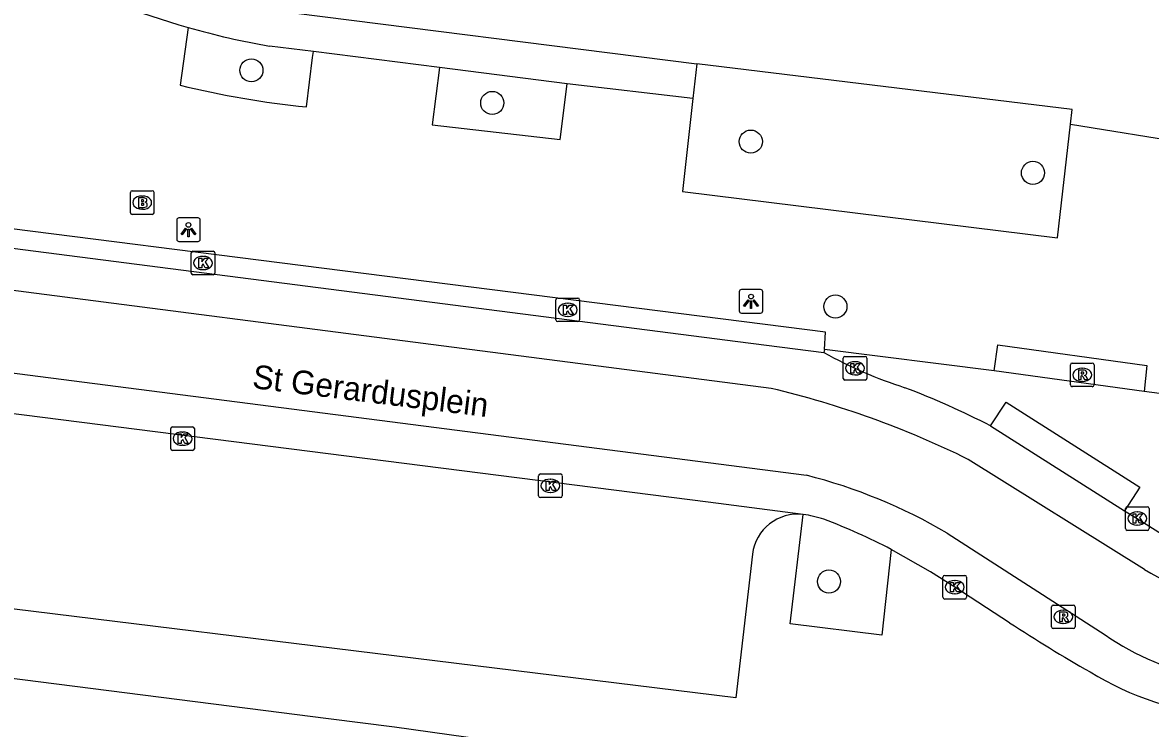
# Model space of a CAD drawing. Extents: x 161696 to 162377, y 380761 to 381673.
# Drawn here: x 162070.6 to 162118.34, y 381231.39 to 381261.26 of the extents above; entities that cross this region are included whole.
import ezdxf

# ---------------------------------------------------------------- set-up
doc = ezdxf.new("R2010")
doc.units = 0
for name, color, linetype in [('IMGEO_Boom', 7, 'Continuous'), ('IMGEO_Brandkraan', 7, 'Continuous'), ('IMGEO_Kolk', 7, 'Continuous'), ('IMGEO_Lichtpunt', 7, 'Continuous'), ('IMGEO_Openbare_ruimte_label', 7, 'Continuous'), ('IMGEO_Parkeervlak_open', 7, 'Continuous'), ('IMGEO_Rijbaan_lokaal_gesloten', 7, 'Continuous'), ('IMGEO_Rijbaan_lokaal_open', 7, 'Continuous'), ('IMGEO_Rioolput', 7, 'Continuous'), ('IMGEO_Voetpad_open', 7, 'Continuous')]:
    doc.layers.add(name, color=color, linetype=linetype)

msp = doc.modelspace()

# ---------------------------------------------------------------- linework, layer by layer
at = {"layer": 'IMGEO_Boom'}
for centre in [(162080.284, 381259.238), (162090.479, 381257.859), (162101.424, 381256.221), (162113.369, 381254.9), (162105.005, 381249.244), (162104.734, 381237.608)]:
    msp.add_circle(centre, 0.489, dxfattribs=at)
at = {"layer": 'IMGEO_Brandkraan'}
for p, q in [((162075.16, 381253.214), (162075.16, 381254.066)), ((162075.235, 381254.14), (162076.087, 381254.14)), ((162076.161, 381254.066), (162076.161, 381253.214)), ((162075.648, 381253.92), (162075.673, 381253.92)), ((162076.087, 381253.14), (162075.235, 381253.14)), ((162075.671, 381253.36), (162075.646, 381253.36))]:
    msp.add_line(p, q, dxfattribs=at)
for points in [[(162075.16, 381253.214), (162075.16, 381254.066)], [(162075.235, 381254.14), (162076.087, 381254.14)], [(162076.161, 381254.066), (162076.161, 381253.214)], [(162075.508, 381253.84), (162075.508, 381253.44), (162075.721, 381253.44)], [(162075.739, 381253.84), (162075.508, 381253.84)], [(162075.687, 381253.759), (162075.633, 381253.759), (162075.633, 381253.683)], [(162075.633, 381253.683), (162075.686, 381253.683)], [(162075.695, 381253.607), (162075.633, 381253.607), (162075.633, 381253.526)], [(162075.633, 381253.526), (162075.695, 381253.526)], [(162076.087, 381253.14), (162075.235, 381253.14)]]:
    msp.add_lwpolyline(points, dxfattribs=at)
for centre, radius, start, end in [((162075.237, 381254.064), 0.0765, 91.552, 178.448), ((162075.237, 381254.064), 0.0765, 91.552, 178.448), ((162076.085, 381254.064), 0.0765, 1.552, 88.448), ((162076.085, 381254.064), 0.0765, 1.552, 88.448), ((162075.688, 381253.721), 0.0379, 267.8285, 90.9355), ((162075.696, 381253.566), 0.0404, 269.8759, 90.5077), ((162075.727, 381253.691), 0.251, 268.6676, 293.5347), ((162075.743, 381253.695), 0.145, 59.4692, 91.5367), ((162075.768, 381253.742), 0.0922, 285.5137, 58.1501), ((162075.773, 381253.55), 0.105, 301.3115, 78.989), ((162075.237, 381253.216), 0.0765, 181.552, 268.448), ((162075.237, 381253.216), 0.0765, 181.552, 268.448), ((162076.085, 381253.216), 0.0765, 271.552, 358.448), ((162076.085, 381253.216), 0.0765, 271.552, 358.448)]:
    msp.add_arc(centre, radius, start, end, dxfattribs=at)
for centre, major_axis, ratio, start_param, end_param in [((162075.647, 381253.64), (-0.387, 0.002), 0.722429, 4.712389, 7.853982), ((162075.672, 381253.64), (-0.39, 0.002), 0.717154, 1.570796, 4.712389)]:
    msp.add_ellipse(centre, major_axis=major_axis, ratio=ratio, start_param=start_param, end_param=end_param, dxfattribs=at)
at = {"layer": 'IMGEO_Kolk'}
for p, q in [((162077.811, 381251.586), (162078.663, 381251.586)), ((162077.736, 381250.66), (162077.736, 381251.512)), ((162078.224, 381251.366), (162078.249, 381251.366)), ((162078.737, 381251.512), (162078.737, 381250.66)), ((162078.663, 381250.586), (162077.811, 381250.586)), ((162078.247, 381250.806), (162078.222, 381250.806)), ((162093.176, 381248.678), (162093.176, 381249.53)), ((162093.251, 381249.604), (162094.103, 381249.604)), ((162093.664, 381249.384), (162093.689, 381249.384)), ((162094.177, 381249.53), (162094.177, 381248.678)), ((162093.687, 381248.824), (162093.662, 381248.824)), ((162094.103, 381248.604), (162093.251, 381248.604)), ((162105.336, 381246.205), (162105.336, 381247.057)), ((162105.411, 381247.131), (162106.263, 381247.131)), ((162105.824, 381246.911), (162105.849, 381246.911)), ((162106.337, 381247.057), (162106.337, 381246.205)), ((162105.847, 381246.351), (162105.822, 381246.351)), ((162106.263, 381246.131), (162105.411, 381246.131)), ((162076.868, 381243.226), (162076.868, 381244.078)), ((162076.943, 381244.152), (162077.795, 381244.152)), ((162077.356, 381243.932), (162077.381, 381243.932)), ((162077.869, 381244.078), (162077.869, 381243.226)), ((162077.795, 381243.152), (162076.943, 381243.152)), ((162077.379, 381243.372), (162077.354, 381243.372)), ((162092.441, 381241.235), (162092.441, 381242.087)), ((162092.516, 381242.161), (162093.368, 381242.161)), ((162093.442, 381242.087), (162093.442, 381241.235)), ((162092.929, 381241.941), (162092.954, 381241.941)), ((162093.368, 381241.161), (162092.516, 381241.161)), ((162092.952, 381241.381), (162092.927, 381241.381)), ((162117.285, 381239.847), (162117.285, 381240.699)), ((162117.36, 381240.773), (162118.212, 381240.773)), ((162118.286, 381240.699), (162118.286, 381239.847)), ((162117.773, 381240.553), (162117.798, 381240.553)), ((162118.212, 381239.773), (162117.36, 381239.773)), ((162117.796, 381239.993), (162117.771, 381239.993)), ((162109.558, 381236.94), (162109.558, 381237.792)), ((162109.633, 381237.866), (162110.485, 381237.866)), ((162110.559, 381237.792), (162110.559, 381236.94)), ((162110.046, 381237.646), (162110.071, 381237.646)), ((162110.485, 381236.866), (162109.633, 381236.866)), ((162110.069, 381237.086), (162110.044, 381237.086))]:
    msp.add_line(p, q, dxfattribs=at)
for points in [[(162077.811, 381251.586), (162078.663, 381251.586)], [(162077.736, 381250.66), (162077.736, 381251.512)], [(162078.057, 381251.286), (162078.18, 381251.286), (162078.18, 381251.135), (162078.31, 381251.286), (162078.474, 381251.286), (162078.328, 381251.135), (162078.481, 381250.886), (162078.329, 381250.886), (162078.244, 381251.05), (162078.18, 381250.983), (162078.18, 381250.886), (162078.057, 381250.886), (162078.057, 381251.286)], [(162078.737, 381251.512), (162078.737, 381250.66)], [(162078.663, 381250.586), (162077.811, 381250.586)], [(162093.176, 381248.678), (162093.176, 381249.53)], [(162093.251, 381249.604), (162094.103, 381249.604)], [(162093.497, 381249.304), (162093.62, 381249.304), (162093.62, 381249.153), (162093.75, 381249.304), (162093.914, 381249.304), (162093.768, 381249.153), (162093.921, 381248.904), (162093.769, 381248.904), (162093.684, 381249.068), (162093.62, 381249.001), (162093.62, 381248.904), (162093.497, 381248.904), (162093.497, 381249.304)], [(162094.177, 381249.53), (162094.177, 381248.678)], [(162094.103, 381248.604), (162093.251, 381248.604)], [(162105.336, 381246.205), (162105.336, 381247.057)], [(162105.411, 381247.131), (162106.263, 381247.131)], [(162105.657, 381246.831), (162105.78, 381246.831), (162105.78, 381246.68), (162105.91, 381246.831), (162106.074, 381246.831), (162105.928, 381246.68), (162106.081, 381246.431), (162105.929, 381246.431), (162105.844, 381246.595), (162105.78, 381246.528), (162105.78, 381246.431), (162105.657, 381246.431), (162105.657, 381246.831)], [(162106.337, 381247.057), (162106.337, 381246.205)], [(162106.263, 381246.131), (162105.411, 381246.131)], [(162076.868, 381243.226), (162076.868, 381244.078)], [(162076.943, 381244.152), (162077.795, 381244.152)], [(162077.869, 381244.078), (162077.869, 381243.226)], [(162077.189, 381243.852), (162077.312, 381243.852), (162077.312, 381243.701), (162077.442, 381243.852), (162077.606, 381243.852), (162077.46, 381243.701), (162077.613, 381243.452), (162077.461, 381243.452), (162077.376, 381243.616), (162077.312, 381243.549), (162077.312, 381243.452), (162077.189, 381243.452), (162077.189, 381243.852)], [(162077.795, 381243.152), (162076.943, 381243.152)], [(162092.441, 381241.235), (162092.441, 381242.087)], [(162092.516, 381242.161), (162093.368, 381242.161)], [(162093.442, 381242.087), (162093.442, 381241.235)], [(162092.762, 381241.861), (162092.885, 381241.861), (162092.885, 381241.71), (162093.015, 381241.861), (162093.179, 381241.861), (162093.033, 381241.71), (162093.186, 381241.461), (162093.034, 381241.461), (162092.949, 381241.625), (162092.885, 381241.558), (162092.885, 381241.461), (162092.762, 381241.461), (162092.762, 381241.861)], [(162093.368, 381241.161), (162092.516, 381241.161)], [(162117.285, 381239.847), (162117.285, 381240.699)], [(162117.36, 381240.773), (162118.212, 381240.773)], [(162118.286, 381240.699), (162118.286, 381239.847)], [(162117.606, 381240.473), (162117.729, 381240.473), (162117.729, 381240.322), (162117.859, 381240.473), (162118.023, 381240.473), (162117.877, 381240.322), (162118.03, 381240.073), (162117.878, 381240.073), (162117.793, 381240.237), (162117.729, 381240.17), (162117.729, 381240.073), (162117.606, 381240.073), (162117.606, 381240.473)], [(162118.212, 381239.773), (162117.36, 381239.773)], [(162109.558, 381236.94), (162109.558, 381237.792)], [(162109.633, 381237.866), (162110.485, 381237.866)], [(162110.559, 381237.792), (162110.559, 381236.94)], [(162109.879, 381237.566), (162110.002, 381237.566), (162110.002, 381237.415), (162110.132, 381237.566), (162110.296, 381237.566), (162110.15, 381237.415), (162110.303, 381237.166), (162110.151, 381237.166), (162110.066, 381237.33), (162110.002, 381237.263), (162110.002, 381237.166), (162109.879, 381237.166), (162109.879, 381237.566)], [(162110.485, 381236.866), (162109.633, 381236.866)]]:
    msp.add_lwpolyline(points, dxfattribs=at)
for centre, start, end in [((162077.813, 381251.51), 91.552, 178.448), ((162077.813, 381251.51), 91.552, 178.448), ((162078.661, 381251.51), 1.552, 88.448), ((162078.661, 381251.51), 1.552, 88.448), ((162077.813, 381250.662), 181.552, 268.448), ((162077.813, 381250.662), 181.552, 268.448), ((162078.661, 381250.662), 271.552, 358.448), ((162078.661, 381250.662), 271.552, 358.448), ((162093.253, 381249.528), 91.552, 178.448), ((162093.253, 381249.528), 91.552, 178.448), ((162094.101, 381249.528), 1.552, 88.448), ((162094.101, 381249.528), 1.552, 88.448), ((162093.253, 381248.68), 181.552, 268.448), ((162093.253, 381248.68), 181.552, 268.448), ((162094.101, 381248.68), 271.552, 358.448), ((162094.101, 381248.68), 271.552, 358.448), ((162105.413, 381247.055), 91.552, 178.448), ((162105.413, 381247.055), 91.552, 178.448), ((162106.261, 381247.055), 1.552, 88.448), ((162106.261, 381247.055), 1.552, 88.448), ((162105.413, 381246.207), 181.552, 268.448), ((162105.413, 381246.207), 181.552, 268.448), ((162106.261, 381246.207), 271.552, 358.448), ((162106.261, 381246.207), 271.552, 358.448), ((162076.945, 381244.076), 91.552, 178.448), ((162076.945, 381244.076), 91.552, 178.448), ((162077.793, 381244.076), 1.552, 88.448), ((162077.793, 381244.076), 1.552, 88.448), ((162076.945, 381243.228), 181.552, 268.448), ((162076.945, 381243.228), 181.552, 268.448), ((162077.793, 381243.228), 271.552, 358.448), ((162077.793, 381243.228), 271.552, 358.448), ((162092.518, 381242.085), 91.552, 178.448), ((162092.518, 381242.085), 91.552, 178.448), ((162093.366, 381242.085), 1.552, 88.448), ((162093.366, 381242.085), 1.552, 88.448), ((162092.518, 381241.237), 181.552, 268.448), ((162092.518, 381241.237), 181.552, 268.448), ((162093.366, 381241.237), 271.552, 358.448), ((162093.366, 381241.237), 271.552, 358.448), ((162117.362, 381240.697), 91.552, 178.448), ((162117.362, 381240.697), 91.552, 178.448), ((162118.21, 381240.697), 1.552, 88.448), ((162118.21, 381240.697), 1.552, 88.448), ((162117.362, 381239.849), 181.552, 268.448), ((162117.362, 381239.849), 181.552, 268.448), ((162118.21, 381239.849), 271.552, 358.448), ((162118.21, 381239.849), 271.552, 358.448), ((162109.635, 381237.79), 91.552, 178.448), ((162109.635, 381237.79), 91.552, 178.448), ((162110.483, 381237.79), 1.552, 88.448), ((162110.483, 381237.79), 1.552, 88.448), ((162109.635, 381236.942), 181.552, 268.448), ((162109.635, 381236.942), 181.552, 268.448), ((162110.483, 381236.942), 271.552, 358.448), ((162110.483, 381236.942), 271.552, 358.448)]:
    msp.add_arc(centre, 0.0765, start, end, dxfattribs=at)
for centre, major_axis, ratio, start_param, end_param in [((162078.223, 381251.086), (-0.387, 0.002), 0.722429, 4.712389, 7.853982), ((162078.248, 381251.086), (-0.39, 0.002), 0.717154, 1.570796, 4.712389), ((162093.663, 381249.104), (-0.387, 0.002), 0.722429, 4.712389, 7.853982), ((162093.688, 381249.104), (-0.39, 0.002), 0.717154, 1.570796, 4.712389), ((162105.823, 381246.631), (-0.387, 0.002), 0.722429, 4.712389, 7.853982), ((162105.848, 381246.631), (-0.39, 0.002), 0.717154, 1.570796, 4.712389), ((162077.355, 381243.652), (-0.387, 0.002), 0.722429, 4.712389, 7.853982), ((162077.38, 381243.652), (-0.39, 0.002), 0.717154, 1.570796, 4.712389), ((162092.928, 381241.661), (-0.387, 0.002), 0.722429, 4.712389, 7.853982), ((162092.953, 381241.661), (-0.39, 0.002), 0.717154, 1.570796, 4.712389), ((162117.772, 381240.273), (-0.387, 0.002), 0.722429, 4.712389, 7.853982), ((162117.797, 381240.273), (-0.39, 0.002), 0.717154, 1.570796, 4.712389), ((162110.045, 381237.366), (-0.387, 0.002), 0.722429, 4.712389, 7.853982), ((162110.07, 381237.366), (-0.39, 0.002), 0.717154, 1.570796, 4.712389)]:
    msp.add_ellipse(centre, major_axis=major_axis, ratio=ratio, start_param=start_param, end_param=end_param, dxfattribs=at)
at = {"layer": 'IMGEO_Lichtpunt'}
for p, q in [((162078.024, 381252.996), (162077.216, 381252.996)), ((162078.024, 381252.996), (162077.216, 381252.996)), ((162077.122, 381252.901), (162077.122, 381252.094)), ((162077.122, 381252.901), (162077.122, 381252.094)), ((162078.118, 381252.094), (162078.118, 381252.901)), ((162078.118, 381252.094), (162078.118, 381252.901)), ((162077.216, 381252), (162078.024, 381252)), ((162077.216, 381252), (162078.024, 381252)), ((162100.935, 381249.869), (162100.935, 381249.062)), ((162100.935, 381249.869), (162100.935, 381249.062)), ((162101.837, 381249.964), (162101.029, 381249.964)), ((162101.837, 381249.964), (162101.029, 381249.964)), ((162101.931, 381249.062), (162101.931, 381249.869)), ((162101.931, 381249.062), (162101.931, 381249.869)), ((162101.029, 381248.968), (162101.837, 381248.968)), ((162101.029, 381248.968), (162101.837, 381248.968))]:
    msp.add_line(p, q, dxfattribs=at)
for points in [[(162077.496, 381252.565), (162077.535, 381252.537), (162077.347, 381252.275), (162077.309, 381252.302), (162077.496, 381252.565)], [(162077.598, 381252.517), (162077.645, 381252.517), (162077.645, 381252.195), (162077.598, 381252.195), (162077.598, 381252.517)], [(162077.708, 381252.537), (162077.746, 381252.564), (162077.933, 381252.302), (162077.894, 381252.274), (162077.708, 381252.537)], [(162101.309, 381249.533), (162101.348, 381249.505), (162101.16, 381249.243), (162101.122, 381249.27), (162101.309, 381249.533)], [(162101.411, 381249.485), (162101.458, 381249.485), (162101.458, 381249.163), (162101.411, 381249.163), (162101.411, 381249.485)], [(162101.521, 381249.505), (162101.559, 381249.532), (162101.746, 381249.27), (162101.707, 381249.242), (162101.521, 381249.505)]]:
    msp.add_lwpolyline(points, dxfattribs=at)
for centre in [(162077.621, 381252.699), (162101.434, 381249.667)]:
    msp.add_circle(centre, 0.0994, dxfattribs=at)
for centre, start, end in [((162077.216, 381252.901), 90, 180), ((162077.216, 381252.901), 90, 180), ((162078.024, 381252.901), 0, 90), ((162078.024, 381252.901), 0, 90), ((162077.216, 381252.094), 180, 270), ((162077.216, 381252.094), 180, 270), ((162078.024, 381252.094), 270, 0), ((162078.024, 381252.094), 270, 360), ((162101.029, 381249.869), 90, 180), ((162101.029, 381249.869), 90, 180), ((162101.837, 381249.869), 0, 90), ((162101.837, 381249.869), 0, 90), ((162101.029, 381249.062), 180, 270), ((162101.029, 381249.062), 180, 270), ((162101.837, 381249.062), 270, 0), ((162101.837, 381249.062), 270, 360)]:
    msp.add_arc(centre, 0.0946, start, end, dxfattribs=at)
at = {"layer": 'IMGEO_Parkeervlak_open'}
for points in [[(162080.833, 381261.819), (162099.137, 381259.51)], [(162077.609, 381261.049), (162077.264, 381258.608)], [(162082.907, 381260.031), (162081.051, 381260.267)], [(162082.616, 381257.691), (162082.875, 381259.779), (162082.907, 381260.031)], [(162088.248, 381259.351), (162082.907, 381260.031)], [(162088.248, 381259.351), (162087.93, 381256.937), (162093.348, 381256.31), (162093.657, 381258.662)], [(162093.657, 381258.662), (162088.248, 381259.351)], [(162099.137, 381259.51), (162098.972, 381258.046)], [(162114.963, 381256.964), (162115.034, 381257.577), (162099.137, 381259.51)], [(162098.972, 381258.046), (162093.657, 381258.662)], [(162098.972, 381258.046), (162098.526, 381254.105), (162114.403, 381252.146), (162114.963, 381256.964)], [(162114.963, 381256.964), (162120.029, 381256.142), (162120.292, 381256.106)]]:
    msp.add_lwpolyline(points, dxfattribs=at)
for centre, radius, start, end in [((162086.571, 381292.584), 32.784, 242.5547, 254.1352), ((162086.655, 381292.897), 33.108, 254.1444, 260.2557), ((162086.504, 381296.458), 38.961, 256.2816, 264.2733)]:
    msp.add_arc(centre, radius, start, end, dxfattribs=at)
at = {"layer": 'IMGEO_Rijbaan_lokaal_gesloten'}
for points in [[(162056.228, 381253.504), (162100.875, 381247.761), (162104.516, 381247.297)], [(162102.286, 381245.779), (162056.004, 381251.751)], [(162055.565, 381248.316), (162103.779, 381242.104)], [(162103.636, 381240.446), (162099.626, 381240.959), (162055.346, 381246.599)], [(162111.574, 381244.191), (162117.248, 381240.603)], [(162118.092, 381238.119), (162110.625, 381242.776)], [(162117.248, 381240.603), (162117.786, 381240.273), (162118.803, 381239.632)], [(162109.736, 381239.655), (162116.422, 381235.351)], [(162112.377, 381235.864), (162110.059, 381237.366), (162109.029, 381238.023), (162107.369, 381238.966)]]:
    msp.add_lwpolyline(points, dxfattribs=at)
for centre, radius, start, end in [((162114, 381264.466), 19.615, 241.0832, 252.0332), ((162095.647, 381213.364), 34.698, 62.6757, 69.2322), ((162093.213, 381207.506), 39.334, 63.7262, 76.6643), ((162098.157, 381219.96), 22.846, 59.5484, 75.7552), ((162102.879, 381235.19), 5.311, 72.0245, 81.806), ((162095.374, 381215.968), 25.938, 62.4538, 69.3567), ((162124.121, 381247.89), 11.481, 238.3215, 263.4214), ((162148.864, 381291.831), 66.81, 236.89779, 240.32996), ((162122.586, 381244.182), 10.769, 235.0851, 260.0985), ((162122.799, 381245.271), 13.458, 238.629, 264.2215)]:
    msp.add_arc(centre, radius, start, end, dxfattribs=at)
at = {"layer": 'IMGEO_Rijbaan_lokaal_open'}
for points in [[(162104.539, 381247.431), (162104.581, 381248.164), (162047.01, 381255.469), (162045.042, 381255.719), (162036.57, 381256.794), (162036.552, 381256.797), (162034.552, 381257.12)], [(162104.539, 381247.431), (162104.516, 381247.297)]]:
    msp.add_lwpolyline(points, dxfattribs=at)
at = {"layer": 'IMGEO_Rioolput'}
for p, q in [((162114.954, 381245.927), (162114.954, 381246.779)), ((162115.029, 381246.853), (162115.881, 381246.853)), ((162115.955, 381246.779), (162115.955, 381245.927)), ((162115.442, 381246.633), (162115.467, 381246.633)), ((162115.881, 381245.853), (162115.029, 381245.853)), ((162115.465, 381246.073), (162115.44, 381246.073)), ((162114.153, 381235.688), (162114.153, 381236.54)), ((162114.228, 381236.614), (162115.08, 381236.614)), ((162114.641, 381236.394), (162114.666, 381236.394)), ((162115.154, 381236.54), (162115.154, 381235.688)), ((162114.664, 381235.834), (162114.639, 381235.834)), ((162115.08, 381235.614), (162114.228, 381235.614))]:
    msp.add_line(p, q, dxfattribs=at)
for points in [[(162114.954, 381245.927), (162114.954, 381246.779)], [(162115.029, 381246.853), (162115.881, 381246.853)], [(162115.955, 381246.779), (162115.955, 381245.927)], [(162115.543, 381246.551), (162115.291, 381246.553), (162115.291, 381246.153)], [(162115.291, 381246.153), (162115.415, 381246.153), (162115.415, 381246.315), (162115.426, 381246.315)], [(162115.469, 381246.472), (162115.415, 381246.472), (162115.415, 381246.391)], [(162115.415, 381246.391), (162115.467, 381246.391)], [(162115.473, 381246.286), (162115.544, 381246.153), (162115.684, 381246.153), (162115.619, 381246.279)], [(162115.881, 381245.853), (162115.029, 381245.853)], [(162114.153, 381235.688), (162114.153, 381236.54)], [(162114.228, 381236.614), (162115.08, 381236.614)], [(162114.742, 381236.312), (162114.49, 381236.314), (162114.49, 381235.914)], [(162115.154, 381236.54), (162115.154, 381235.688)], [(162114.49, 381235.914), (162114.614, 381235.914), (162114.614, 381236.076), (162114.625, 381236.076)], [(162114.668, 381236.233), (162114.614, 381236.233), (162114.614, 381236.152)], [(162114.614, 381236.152), (162114.666, 381236.152)], [(162114.672, 381236.047), (162114.743, 381235.914), (162114.883, 381235.914), (162114.818, 381236.04)], [(162115.08, 381235.614), (162114.228, 381235.614)]]:
    msp.add_lwpolyline(points, dxfattribs=at)
for centre, radius, start, end in [((162115.031, 381246.777), 0.0765, 91.552, 178.448), ((162115.031, 381246.777), 0.0765, 91.552, 178.448), ((162115.879, 381246.777), 0.0765, 1.552, 88.448), ((162115.879, 381246.777), 0.0765, 1.552, 88.448), ((162115.425, 381246.262), 0.0533, 26.0293, 88.6989), ((162115.451, 381246.58), 0.19, 274.7715, 282.9687), ((162115.475, 381246.376), 0.0964, 77.0061, 93.1865), ((162115.489, 381246.433), 0.0378, 276.6634, 79.6772), ((162115.542, 381246.441), 0.109, 350.3612, 89.416), ((162115.54, 381246.441), 0.112, 277.5842, 350.9817), ((162115.524, 381246.226), 0.108, 29.5134, 73.7905), ((162115.031, 381245.929), 0.0765, 181.552, 268.448), ((162115.031, 381245.929), 0.0765, 181.552, 268.448), ((162115.879, 381245.929), 0.0765, 271.552, 358.448), ((162115.879, 381245.929), 0.0765, 271.552, 358.448), ((162114.23, 381236.538), 0.0765, 91.552, 178.448), ((162114.23, 381236.538), 0.0765, 91.552, 178.448), ((162114.741, 381236.202), 0.109, 350.3612, 89.416), ((162115.078, 381236.538), 0.0765, 1.552, 88.448), ((162115.078, 381236.538), 0.0765, 1.552, 88.448), ((162114.624, 381236.023), 0.0533, 26.0293, 88.6989), ((162114.65, 381236.341), 0.19, 274.7715, 282.9687), ((162114.674, 381236.137), 0.0964, 77.0061, 93.1865), ((162114.688, 381236.194), 0.0378, 276.6634, 79.6772), ((162114.739, 381236.202), 0.112, 277.5842, 350.9817), ((162114.723, 381235.987), 0.108, 29.5134, 73.7905), ((162114.23, 381235.69), 0.0765, 181.552, 268.448), ((162114.23, 381235.69), 0.0765, 181.552, 268.448), ((162115.078, 381235.69), 0.0765, 271.552, 358.448), ((162115.078, 381235.69), 0.0765, 271.552, 358.448)]:
    msp.add_arc(centre, radius, start, end, dxfattribs=at)
for centre, major_axis, ratio, start_param, end_param in [((162115.441, 381246.353), (-0.387, 0.002), 0.722429, 4.712389, 7.853982), ((162115.466, 381246.353), (-0.39, 0.002), 0.717154, 1.570796, 4.712389), ((162114.64, 381236.114), (-0.387, 0.002), 0.722429, 4.712389, 7.853982), ((162114.665, 381236.114), (-0.39, 0.002), 0.717154, 1.570796, 4.712389)]:
    msp.add_ellipse(centre, major_axis=major_axis, ratio=ratio, start_param=start_param, end_param=end_param, dxfattribs=at)
at = {"layer": 'IMGEO_Voetpad_open'}
for points in [[(162111.723, 381246.525), (162104.539, 381247.431)], [(162111.723, 381246.525), (162111.884, 381247.617), (162118.192, 381246.749), (162118.08, 381245.655)], [(162118.08, 381245.655), (162111.723, 381246.525)], [(162118.718, 381245.57), (162118.08, 381245.655)], [(162111.574, 381244.191), (162112.239, 381245.196), (162117.896, 381241.602), (162117.248, 381240.603)], [(162101.491, 381238.767), (162100.797, 381232.685), (162055.777, 381238.209), (162056.486, 381243.875)], [(162107.369, 381238.966), (162106.975, 381235.345), (162103.087, 381235.821), (162103.636, 381240.446)], [(162055.305, 381232.197), (162055.596, 381234.225), (162055.733, 381235.349), (162055.874, 381235.331), (162056.631, 381235.235), (162080.114, 381232.243), (162083.547, 381231.811), (162086.343, 381231.462), (162099.521, 381229.607), (162099.309, 381227.521), (162107.446, 381226.524), (162107.649, 381228.66), (162125.008, 381226.582), (162127.644, 381226.224), (162150.716, 381223.297)]]:
    msp.add_lwpolyline(points, dxfattribs=at)
msp.add_arc((162103.414, 381238.52), 1.939, 83.4367, 172.6675, dxfattribs=at)

# ---------------------------------------------------------------- texts
at = {"layer": 'IMGEO_Openbare_ruimte_label'}
msp.add_text('St Gerardusplein', height=1, rotation=352.9319, dxfattribs=at).set_placement((162080.291, 381245.8))

doc.saveas('drawing.dxf')
